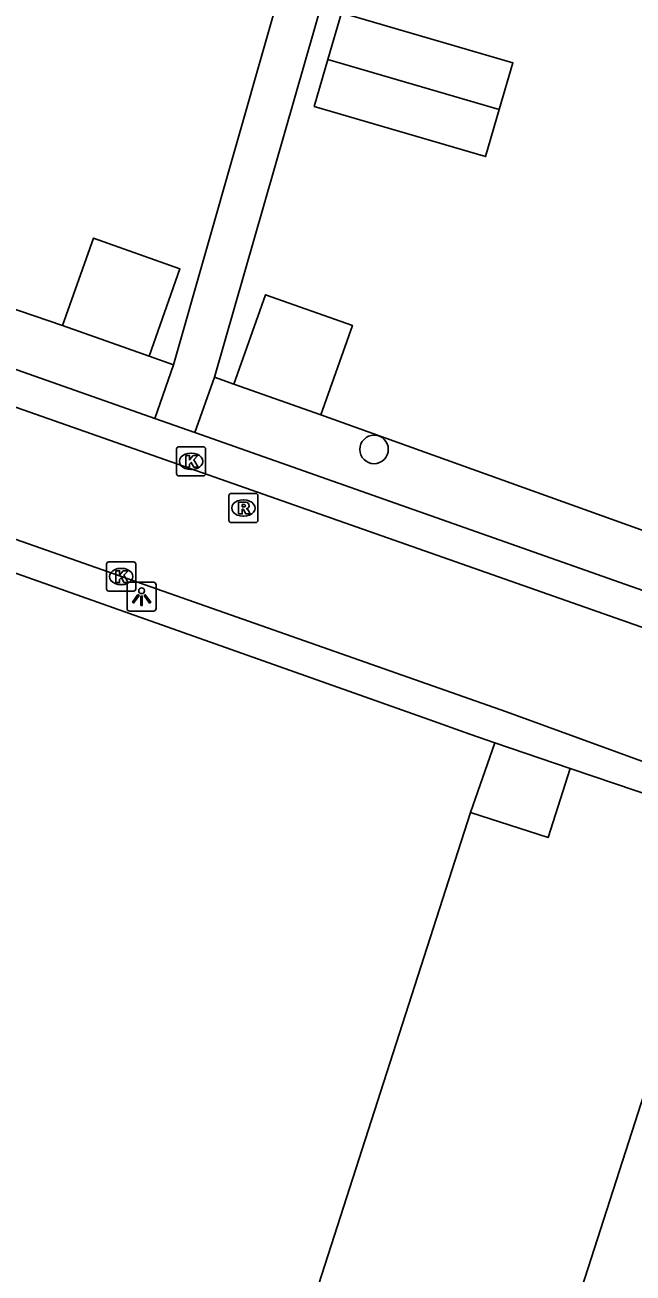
# Model space of a CAD drawing. Extents: x 162812 to 163818, y 381639 to 382470.
# Drawn here: x 163197.97 to 163218.85, y 382068.45 to 382111.27 of the extents above; entities that cross this region are included whole.
import ezdxf

# ---------------------------------------------------------------- set-up
doc = ezdxf.new("R2010")
doc.units = 0
for name, color, linetype in [('IMGEO_Boom', 7, 'Continuous'), ('IMGEO_Groenvoorziening', 7, 'Continuous'), ('IMGEO_Hek', 7, 'Continuous'), ('IMGEO_Kolk', 7, 'Continuous'), ('IMGEO_Lichtpunt', 7, 'Continuous'), ('IMGEO_Muur', 7, 'Continuous'), ('IMGEO_Pand', 7, 'Continuous'), ('IMGEO_Rijbaan_lokaal_open', 7, 'Continuous'), ('IMGEO_Rioolput', 7, 'Continuous'), ('IMGEO_Voetpad_open', 7, 'Continuous')]:
    doc.layers.add(name, color=color, linetype=linetype)

msp = doc.modelspace()

# ---------------------------------------------------------------- linework, layer by layer
at = {"layer": 'IMGEO_Boom'}
msp.add_circle((163209.96, 382096.707), 0.489, dxfattribs=at)
at = {"layer": 'IMGEO_Groenvoorziening'}
for points in [[(163186.433, 382105.147), (163188.549, 382104.606), (163199.26, 382100.963)], [(163202.233, 382099.91), (163203.077, 382099.614)], [(163204.476, 382099.183), (163205.147, 382098.95)], [(163208.13, 382097.894), (163221.207, 382093.209)]]:
    msp.add_lwpolyline(points, dxfattribs=at)
at = {"layer": 'IMGEO_Hek'}
for points in [[(163199.26, 382100.963), (163188.549, 382104.606), (163186.433, 382105.147)], [(163208.13, 382097.894), (163221.207, 382093.209)]]:
    msp.add_lwpolyline(points, dxfattribs=at)
at = {"layer": 'IMGEO_Kolk'}
for p, q in [((163203.174, 382095.874), (163203.174, 382096.726)), ((163203.249, 382096.8), (163204.101, 382096.8)), ((163203.662, 382096.58), (163203.687, 382096.58)), ((163204.175, 382096.726), (163204.175, 382095.874)), ((163203.685, 382096.02), (163203.66, 382096.02)), ((163204.101, 382095.8), (163203.249, 382095.8)), ((163200.773, 382091.921), (163200.773, 382092.773)), ((163200.848, 382092.847), (163201.7, 382092.847)), ((163201.261, 382092.627), (163201.286, 382092.627)), ((163201.774, 382092.773), (163201.774, 382091.921)), ((163201.7, 382091.847), (163200.848, 382091.847)), ((163201.284, 382092.067), (163201.259, 382092.067))]:
    msp.add_line(p, q, dxfattribs=at)
for points in [[(163203.174, 382095.874), (163203.174, 382096.726)], [(163203.249, 382096.8), (163204.101, 382096.8)], [(163203.495, 382096.5), (163203.618, 382096.5), (163203.618, 382096.349), (163203.748, 382096.5), (163203.912, 382096.5), (163203.766, 382096.349), (163203.919, 382096.1), (163203.767, 382096.1), (163203.682, 382096.264), (163203.618, 382096.197), (163203.618, 382096.1), (163203.495, 382096.1), (163203.495, 382096.5)], [(163204.175, 382096.726), (163204.175, 382095.874)], [(163204.101, 382095.8), (163203.249, 382095.8)], [(163200.773, 382091.921), (163200.773, 382092.773)], [(163200.848, 382092.847), (163201.7, 382092.847)], [(163201.774, 382092.773), (163201.774, 382091.921)], [(163201.094, 382092.547), (163201.217, 382092.547), (163201.217, 382092.396), (163201.347, 382092.547), (163201.511, 382092.547), (163201.365, 382092.396), (163201.518, 382092.147), (163201.366, 382092.147), (163201.281, 382092.311), (163201.217, 382092.244), (163201.217, 382092.147), (163201.094, 382092.147), (163201.094, 382092.547)], [(163201.7, 382091.847), (163200.848, 382091.847)]]:
    msp.add_lwpolyline(points, dxfattribs=at)
for centre, start, end in [((163203.251, 382096.724), 91.552, 178.448), ((163203.251, 382096.724), 91.552, 178.448), ((163204.099, 382096.724), 1.552, 88.448), ((163204.099, 382096.724), 1.552, 88.448), ((163203.251, 382095.876), 181.552, 268.448), ((163203.251, 382095.876), 181.552, 268.448), ((163204.099, 382095.876), 271.552, 358.448), ((163204.099, 382095.876), 271.552, 358.448), ((163200.85, 382092.771), 91.552, 178.448), ((163200.85, 382092.771), 91.552, 178.448), ((163201.698, 382092.771), 1.552, 88.448), ((163201.698, 382092.771), 1.552, 88.448), ((163200.85, 382091.923), 181.552, 268.448), ((163200.85, 382091.923), 181.552, 268.448), ((163201.698, 382091.923), 271.552, 358.448), ((163201.698, 382091.923), 271.552, 358.448)]:
    msp.add_arc(centre, 0.0765, start, end, dxfattribs=at)
for centre, major_axis, ratio, start_param, end_param in [((163203.661, 382096.3), (-0.387, 0.002), 0.722429, 4.712389, 7.853982), ((163203.686, 382096.3), (-0.39, 0.002), 0.717154, 1.570796, 4.712389), ((163201.26, 382092.347), (-0.387, 0.002), 0.722429, 4.712389, 7.853982), ((163201.285, 382092.347), (-0.39, 0.002), 0.717154, 1.570796, 4.712389)]:
    msp.add_ellipse(centre, major_axis=major_axis, ratio=ratio, start_param=start_param, end_param=end_param, dxfattribs=at)
at = {"layer": 'IMGEO_Lichtpunt'}
for p, q in [((163202.38, 382092.155), (163201.572, 382092.155)), ((163202.38, 382092.155), (163201.572, 382092.155)), ((163201.478, 382092.06), (163201.478, 382091.253)), ((163201.478, 382092.06), (163201.478, 382091.253)), ((163202.474, 382091.253), (163202.474, 382092.06)), ((163202.474, 382091.253), (163202.474, 382092.06)), ((163201.572, 382091.159), (163202.38, 382091.159)), ((163201.572, 382091.159), (163202.38, 382091.159))]:
    msp.add_line(p, q, dxfattribs=at)
for points in [[(163201.852, 382091.724), (163201.891, 382091.696), (163201.703, 382091.434), (163201.665, 382091.461), (163201.852, 382091.724)], [(163202.064, 382091.696), (163202.102, 382091.723), (163202.289, 382091.461), (163202.25, 382091.433), (163202.064, 382091.696)], [(163201.954, 382091.676), (163202.001, 382091.676), (163202.001, 382091.354), (163201.954, 382091.354), (163201.954, 382091.676)]]:
    msp.add_lwpolyline(points, dxfattribs=at)
msp.add_circle((163201.977, 382091.858), 0.0994, dxfattribs=at)
for centre, start, end in [((163201.572, 382092.06), 90, 180), ((163201.572, 382092.06), 90, 180), ((163202.38, 382092.06), 0, 90), ((163202.38, 382092.06), 0, 90), ((163201.572, 382091.253), 180, 270), ((163201.572, 382091.253), 180, 270), ((163202.38, 382091.253), 270, 0), ((163202.38, 382091.253), 270, 360)]:
    msp.add_arc(centre, 0.0946, start, end, dxfattribs=at)
at = {"layer": 'IMGEO_Muur'}
for points in [[(163192.529, 382094.267), (163199.364, 382091.852)], [(163199.364, 382091.852), (163211.845, 382087.442)], [(163211.845, 382087.442), (163213.244, 382086.941)], [(163213.244, 382086.941), (163214.102, 382086.634)], [(163214.102, 382086.634), (163213.268, 382084.245)]]:
    msp.add_lwpolyline(points, dxfattribs=at)
at = {"layer": 'IMGEO_Pand'}
for points in [[(163208.374, 382110.087), (163208.843, 382111.695), (163214.731, 382109.976), (163214.261, 382108.368)], [(163214.261, 382108.368), (163213.792, 382106.759), (163207.904, 382108.479), (163208.374, 382110.087)], [(163214.261, 382108.368), (163208.374, 382110.087)], [(163199.26, 382100.963), (163200.322, 382103.96), (163203.294, 382102.907), (163202.233, 382099.91)], [(163205.147, 382098.95), (163206.233, 382102.017), (163209.216, 382100.961), (163208.13, 382097.894)], [(163199.26, 382100.963), (163202.233, 382099.91)], [(163205.147, 382098.95), (163208.13, 382097.894)], [(163216.698, 382085.758), (163215.934, 382083.387), (163213.268, 382084.245)], [(163222.696, 382081.21), (163223.425, 382083.487), (163216.698, 382085.758)], [(163213.268, 382084.245), (163198.696, 382038.994)], [(163208.165, 382035.907), (163209.039, 382038.621), (163207.78, 382039.026), (163221.488, 382081.598), (163222.696, 382081.21)]]:
    msp.add_lwpolyline(points, dxfattribs=at)
at = {"layer": 'IMGEO_Rijbaan_lokaal_open'}
for points in [[(163227.165, 382087.79), (163174.984, 382106.106)], [(163174.269, 382101.829), (163214.509, 382087.698), (163225.781, 382083.598)]]:
    msp.add_lwpolyline(points, dxfattribs=at)
at = {"layer": 'IMGEO_Rioolput'}
for p, q in [((163205.046, 382095.196), (163205.898, 382095.196)), ((163204.971, 382094.27), (163204.971, 382095.122)), ((163205.459, 382094.976), (163205.484, 382094.976)), ((163205.972, 382095.122), (163205.972, 382094.27)), ((163205.482, 382094.416), (163205.457, 382094.416)), ((163205.898, 382094.196), (163205.046, 382094.196))]:
    msp.add_line(p, q, dxfattribs=at)
for points in [[(163205.046, 382095.196), (163205.898, 382095.196)], [(163204.971, 382094.27), (163204.971, 382095.122)], [(163205.56, 382094.894), (163205.308, 382094.896), (163205.308, 382094.496)], [(163205.486, 382094.815), (163205.432, 382094.815), (163205.432, 382094.734)], [(163205.432, 382094.734), (163205.484, 382094.734)], [(163205.972, 382095.122), (163205.972, 382094.27)], [(163205.308, 382094.496), (163205.432, 382094.496), (163205.432, 382094.658), (163205.443, 382094.658)], [(163205.49, 382094.629), (163205.561, 382094.496), (163205.701, 382094.496), (163205.636, 382094.622)], [(163205.898, 382094.196), (163205.046, 382094.196)]]:
    msp.add_lwpolyline(points, dxfattribs=at)
for centre, radius, start, end in [((163205.048, 382095.12), 0.0765, 91.552, 178.448), ((163205.048, 382095.12), 0.0765, 91.552, 178.448), ((163205.896, 382095.12), 0.0765, 1.552, 88.448), ((163205.896, 382095.12), 0.0765, 1.552, 88.448), ((163205.468, 382094.923), 0.19, 274.7715, 282.9687), ((163205.492, 382094.719), 0.0964, 77.0061, 93.1865), ((163205.506, 382094.776), 0.0378, 276.6634, 79.6772), ((163205.559, 382094.784), 0.109, 350.3612, 89.416), ((163205.557, 382094.784), 0.112, 277.5842, 350.9817), ((163205.442, 382094.605), 0.0533, 26.0293, 88.6989), ((163205.541, 382094.569), 0.108, 29.5134, 73.7905), ((163205.048, 382094.272), 0.0765, 181.552, 268.448), ((163205.048, 382094.272), 0.0765, 181.552, 268.448), ((163205.896, 382094.272), 0.0765, 271.552, 358.448), ((163205.896, 382094.272), 0.0765, 271.552, 358.448)]:
    msp.add_arc(centre, radius, start, end, dxfattribs=at)
for centre, major_axis, ratio, start_param, end_param in [((163205.458, 382094.696), (-0.387, 0.002), 0.722429, 4.712389, 7.853982), ((163205.483, 382094.696), (-0.39, 0.002), 0.717154, 1.570796, 4.712389)]:
    msp.add_ellipse(centre, major_axis=major_axis, ratio=ratio, start_param=start_param, end_param=end_param, dxfattribs=at)
at = {"layer": 'IMGEO_Voetpad_open'}
for points in [[(163216.25, 382138.316), (163214.972, 382133.837), (163214.468, 382133.98), (163204.476, 382099.183)], [(163203.077, 382099.614), (163208.418, 382118.348)], [(163202.434, 382097.766), (163201.682, 382098.031), (163175.008, 382107.422), (163174.616, 382107.997)], [(163203.077, 382099.614), (163202.434, 382097.766)], [(163203.8, 382097.286), (163204.476, 382099.183)], [(163203.8, 382097.286), (163202.434, 382097.766)], [(163230.068, 382088.548), (163229.068, 382088.4), (163226.305, 382089.363), (163203.8, 382097.286)], [(163186.777, 382096.299), (163192.529, 382094.267), (163199.364, 382091.852), (163211.845, 382087.442), (163213.244, 382086.941), (163214.102, 382086.634)], [(163213.268, 382084.245), (163214.102, 382086.634)], [(163214.102, 382086.634), (163216.698, 382085.758)]]:
    msp.add_lwpolyline(points, dxfattribs=at)

doc.saveas('drawing.dxf')
